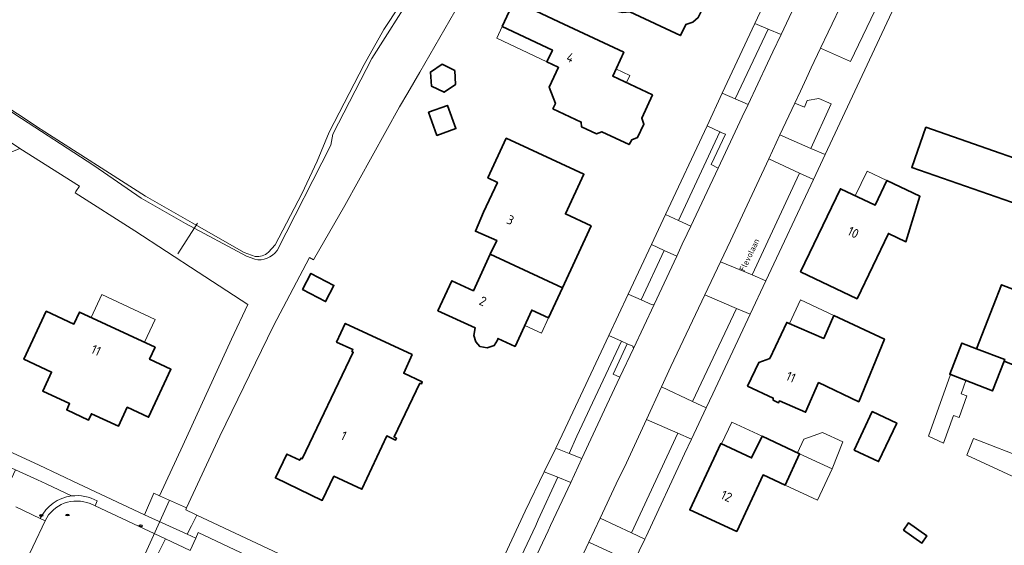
# Model space of a CAD drawing. Header units: metres. Extents: x 149984 to 156489, y 469398 to 478068.
# Tile 560 of 656: x 154015 to 154158, y 474231 to 474307. Entities that reach past the tile are written whole.
import ezdxf
from ezdxf.enums import TextEntityAlignment as Align

# ---------------------------------------------------------------- set-up
doc = ezdxf.new("R2010")
doc.units = ezdxf.units.M
doc.header["$LTSCALE"] = 0.75
for name, color, linetype, lineweight in [('B-WE-GK-BESCHOEIING-G', 252, 'GK-BESCHOEIING-SO', 18), ('B-WE-GR-BEPLANTING_CULTUUR_HEESTERS-GV', 252, 'Continuous', 18), ('B-WE-GR-GRAS-GV', 252, 'Continuous', 13), ('B-WE-IE-MEUBILAIR-S', 252, 'Continuous', 25), ('B-WE-KW-KUNSTWERK_DUIKER-G', 6, 'Continuous', 18), ('B-WE-KW-KUNSTWERK_STUW-G', 6, 'Continuous', 18), ('B-WE-OG-BEBOUWING-GV', 6, 'Continuous', 35), ('B-WE-OG-BEBOUWING-T18', 1, 'Continuous', 18), ('B-WE-OG-BEBOUWING_LUIFEL-GV', 6, 'Continuous', 18), ('B-WE-OG-BEBOUWING_OVERBOUWING-GV', 6, 'Continuous', 18), ('B-WE-OG-TERREIN_BEGROEID-GV', 252, 'Continuous', 18), ('B-WE-OG-TERREIN_ERF-GV', 252, 'Continuous', 18), ('B-WE-OG-TERREIN_OEVER-GV', 252, 'Continuous', 18), ('B-WE-OG-TOPOGRAFIE-T18', 7, 'Continuous', 18), ('B-WE-OG-WATER_SLOOT-GV', 252, 'Continuous', 18), ('B-WE-VH-OPENVERHARDING_BETONSTRAATSTEEN-GV', 252, 'Continuous', 18), ('B-WE-VH-OPENVERHARDING_STRAATBAKSTEEN-GV', 252, 'Continuous', 18), ('B-WE-VH-OPENVERHARDING_TEGEL-GV', 252, 'Continuous', 18)]:
    doc.layers.add(name, color=color, linetype=linetype, lineweight=lineweight)
doc.styles.add('NLCS-ISO', font='NLCS-ISO.ttf')
doc.styles.add('NLCS-ISO-M500-T18', font='NLCS-ISO.ttf', dxfattribs={"height": 0.9})
doc.styles.add('NLCS-ISO-M750-T18', font='NLCS-ISO.ttf', dxfattribs={"height": 1.35})
doc.linetypes.add('GK-BESCHOEIING-SO', pattern='A,18,-3,[1,NLCS.SHX,S=0.6,R=0,X=0,Y=0],-3', length=24)

# ---------------------------------------------------------------- blocks, each defined once
blk = doc.blocks.new('SIE-MEUBILAIR_PUT_KOLK-SO')
blk.add_ellipse((0, 0), major_axis=(1.25, 0), ratio=0.54)
at = {"style": 'NLCS-ISO'}
blk.add_text('klk', height=0.75, dxfattribs=at).set_placement((0.03, 0), align=Align.MIDDLE_CENTER)
blk = doc.blocks.new('SIE-MEUBILAIR_PUT_RIOOLPUT-SO')
blk.add_ellipse((0, 0), major_axis=(1.25, 0), ratio=0.54)
at = {"style": 'NLCS-ISO'}
blk.add_text('ri', height=0.75, dxfattribs=at).set_placement((-0.04, 0.07), align=Align.MIDDLE_CENTER)
blk = doc.blocks.new('SIE-MEUBILAIR_PUT_BRANDKRAAN-SO')
blk.add_ellipse((0, 0), major_axis=(1.25, 0), ratio=0.54)
at = {"style": 'NLCS-ISO'}
blk.add_text('bk', height=0.75, dxfattribs=at).set_placement((0.03, 0), align=Align.MIDDLE_CENTER)

msp = doc.modelspace()

# ---------------------------------------------------------------- linework, layer by layer
at = {"layer": 'B-WE-GK-BESCHOEIING-G', "flags": 128}
for points in [[(154014.821, 474288.272), (154023.508, 474282.808), (154022.984, 474282.052)], [(154022.984, 474282.052), (154022.862, 474281.826), (154031.548, 474276.322), (154040.7, 474270.326), (154047.917, 474265.631), (154045.571, 474260.61), (154038.482, 474245.182), (154035.093, 474237.878)], [(154039.04, 474236.1), (154043.88, 474246.522), (154051.641, 474262.54), (154056.865, 474272.474), (154057.48, 474272.135)]]:
    msp.add_lwpolyline(points, dxfattribs=at)
at = {"layer": 'B-WE-GR-BEPLANTING_CULTUUR_HEESTERS-GV', "flags": 128}
for points in [[(154123.369, 474300.673), (154124.142, 474302.318), (154125.328, 474304.84), (154123.441, 474305.625), (154118.678, 474295.48), (154120.539, 474294.655)], [(154116.202, 474285.44), (154115.188, 474285.97), (154117.294, 474290.362), (154116.518, 474290.672), (154116.441, 474290.709), (154110.428, 474277.821), (154112.223, 474276.988)], [(154105.036, 474266.287), (154106.63, 474265.57), (154106.911, 474265.64), (154110.182, 474272.634), (154108.359, 474273.479)], [(154094.552, 474244.02), (154096.421, 474243.283), (154100.03, 474251.05), (154101.937, 474255.067), (154100.977, 474255.522), (154103.012, 474259.924), (154102.189, 474260.285), (154095.67, 474246.51)], [(154094.807, 474239.808), (154092.938, 474240.555), (154090.095, 474234.37), (154089.718, 474233.55), (154081.34, 474215.73), (154082.106, 474215.392), (154086.495, 474224.728), (154087.53, 474224.243), (154091.522, 474232.76), (154091.889, 474233.552)], [(154035.093, 474237.878), (154034.29, 474238.24), (154032.938, 474235.085), (154039.124, 474232.269), (154039.751, 474233.517), (154040.525, 474235.057), (154040.243, 474235.19), (154038.908, 474235.823), (154039.04, 474236.1)]]:
    msp.add_lwpolyline(points, close=True, dxfattribs=at)
at = {"layer": 'B-WE-GR-GRAS-GV', "flags": 128}
for points in [[(154050.906, 474273.215), (154051.873, 474274.271), (154055.772, 474281.698), (154057.991, 474286.457), (154059.734, 474290.626), (154064.813, 474300.489), (154067.688, 474305.566), (154072.208, 474312.471)], [(153999.108, 474304.134), (154001.133, 474302.139), (154017.787, 474291.112), (154017.938, 474291.018), (154033.087, 474281.37), (154039.872, 474277.495), (154047.406, 474273.202), (154048.998, 474272.604)]]:
    msp.add_lwpolyline(points, dxfattribs=at)
at = {"layer": 'B-WE-GR-GRAS-GV'}
msp.add_lwpolyline([(154048.998, 474272.604, 0.2293875), (154050.906, 474273.215)], format="xyb", dxfattribs=at)
at = {"layer": 'B-WE-KW-KUNSTWERK_DUIKER-G', "flags": 128}
msp.add_lwpolyline([(154029.759, 474222.272), (154036.564, 474237.215)], dxfattribs=at)
at = {"layer": 'B-WE-KW-KUNSTWERK_STUW-G', "flags": 128}
msp.add_lwpolyline([(154037.761, 474273.004), (154040.619, 474277.44)], dxfattribs=at)
at = {"layer": 'B-WE-OG-BEBOUWING-GV', "flags": 128}
for points in [[(154113.793, 474309.32), (154113.365, 474310.3), (154114.125, 474311.931), (154103.04, 474317.14), (154099.638, 474309.894), (154100.094, 474309.67), (154100.616, 474308.828), (154101.413, 474308.234), (154102.383, 474307.997), (154103.361, 474308.141), (154110.727, 474304.68), (154111.492, 474306.297), (154112.516, 474306.594), (154113.322, 474307.291), (154113.778, 474308.253)], [(154106.694, 474296.08), (154100.891, 474298.798), (154102.506, 474302.247), (154093.806, 474306.325), (154086.593, 474309.706), (154084.857, 474305.987), (154092.15, 474302.562), (154091.346, 474300.85), (154092.973, 474300.086), (154093.018, 474300.064), (154091.682, 474297.201), (154092.568, 474294.824), (154092.207, 474294.04), (154096.335, 474292.102), (154096.351, 474291.432), (154098.523, 474290.413), (154099.32, 474290.701), (154103.284, 474288.84), (154103.671, 474289.551), (154104.517, 474289.885), (154105.428, 474291.829), (154105.117, 474292.69)], [(154077.955, 474299.616), (154076.124, 474300.51), (154074.434, 474299.371), (154074.575, 474297.338), (154076.406, 474296.444), (154078.096, 474297.583)], [(154074.144, 474293.529), (154075.373, 474290.168), (154078.132, 474291.176), (154076.904, 474294.538)], [(154146.358, 474291.363), (154144.319, 474285.525), (154163.217, 474278.928), (154163.597, 474280.015), (154167.369, 474278.698), (154169.028, 474283.449)], [(154083.128, 474272.918), (154093.598, 474268.071), (154097.764, 474277.05), (154094.042, 474278.776), (154096.72, 474284.545), (154088.691, 474288.268), (154085.453, 474289.769), (154082.778, 474284.001), (154084.157, 474283.362), (154082.144, 474279.012), (154080.958, 474276.267), (154084.058, 474274.928)], [(154136.371, 474266.468), (154140.919, 474275.951), (154143.449, 474274.737), (154145.481, 474281.338), (154140.696, 474283.633), (154138.973, 474280.04), (154133.957, 474282.446), (154128.178, 474270.397)], [(154093.598, 474268.071), (154083.128, 474272.918), (154080.682, 474267.633), (154077.548, 474269.084), (154075.533, 474264.732), (154080.944, 474262.222), (154080.741, 474261.155), (154081.003, 474260.193), (154081.615, 474259.538), (154082.685, 474259.341), (154083.669, 474259.669), (154084.171, 474260.434), (154084.225, 474260.7), (154086.736, 474259.535), (154089.15, 474264.831), (154091.573, 474263.707)], [(154055.872, 474267.788), (154059.211, 474266.052), (154060.437, 474268.411), (154057.098, 474270.147)], [(154157.71, 474257.406), (154159.281, 474256.791), (154163.003, 474266.297), (154157.357, 474268.508), (154153.713, 474259.201), (154157.812, 474257.656)], [(154034.471, 474259.417), (154023.503, 474264.526), (154022.692, 474262.786), (154018.676, 474264.656), (154015.433, 474257.694), (154019.449, 474255.824), (154018.161, 474253.059), (154022.059, 474251.243), (154021.637, 474250.337), (154024.81, 474248.859), (154025.232, 474249.765), (154029.13, 474247.95), (154030.418, 474250.715), (154033.527, 474249.266), (154036.77, 474256.228), (154033.66, 474257.676)], [(154133.005, 474264.057), (154131.54, 474260.7), (154126.15, 474263.03), (154123.69, 474257.81), (154122.13, 474257.23), (154120.48, 474253.78), (154124.2, 474252.04), (154124.19, 474251.73), (154124.96, 474251.35), (154125.09, 474251.63), (154128.9, 474249.99), (154130.771, 474254.284), (154136.61, 474251.512), (154140.334, 474260.608)], [(154071.808, 474258.357), (154062.074, 474262.882), (154060.82, 474260.183), (154063.178, 474259.087), (154063.039, 474258.798), (154063.237, 474258.703), (154055.806, 474243.225), (154055.608, 474243.32), (154055.47, 474243.032), (154053.608, 474243.924), (154051.941, 474240.446), (154058.74, 474237.188), (154060.427, 474240.71), (154064.48, 474238.811), (154068.103, 474246.544), (154069.388, 474245.943), (154069.519, 474246.223), (154069.171, 474246.401), (154072.918, 474254.208), (154073.118, 474254.114), (154073.252, 474254.404), (154070.553, 474255.659)], [(154157.71, 474257.406), (154157.812, 474257.656), (154153.713, 474259.201), (154151.596, 474260.03), (154149.824, 474255.505), (154156.017, 474253.081)], [(154135.933, 474244.495), (154139.489, 474242.821), (154142.119, 474248.407), (154138.563, 474250.081)], [(154118.92, 474232.68), (154122.72, 474240.89), (154125.92, 474239.42), (154128.03, 474243.97), (154122.6, 474246.51), (154121.05, 474243.36), (154116.57, 474245.44), (154112.08, 474235.82)], [(154143.09, 474232.891), (154145.75, 474231.007), (154146.48, 474232.038), (154143.82, 474233.922)]]:
    msp.add_lwpolyline(points, close=True, dxfattribs=at)
at = {"layer": 'B-WE-OG-BEBOUWING_LUIFEL-GV', "flags": 128}
for points in [[(154092.15, 474302.562), (154092.031, 474302.618), (154084.857, 474305.987), (154084.053, 474304.275), (154091.346, 474300.85)], [(154101.369, 474299.819), (154100.891, 474298.798), (154102.906, 474297.854), (154103.384, 474298.875)], [(154136.108, 474281.414), (154138.973, 474280.04), (154140.696, 474283.633), (154137.831, 474285.007)], [(154025.168, 474263.751), (154032.92, 474260.139), (154034.468, 474263.463), (154026.716, 474267.074)], [(154126.538, 474262.862), (154131.54, 474260.7), (154133.005, 474264.057), (154128.171, 474266.332)], [(154088.134, 474262.603), (154090.543, 474261.486), (154091.573, 474263.707), (154089.15, 474264.831)], [(154149.935, 474255.462), (154146.754, 474246.531), (154148.923, 474245.5), (154150.36, 474249.532), (154151.202, 474249.232), (154152.322, 474252.376), (154151.479, 474252.677), (154152.161, 474254.59)], [(154116.699, 474245.38), (154121.05, 474243.36), (154122.6, 474246.51), (154118.192, 474248.572)], [(154132.756, 474241.759), (154128.03, 474243.97), (154125.92, 474239.42), (154130.631, 474237.216)]]:
    msp.add_lwpolyline(points, close=True, dxfattribs=at)
at = {"layer": 'B-WE-OG-BEBOUWING_OVERBOUWING-GV', "flags": 128}
for points in [[(154128.03, 474243.97), (154132.756, 474241.759), (154134.283, 474245.689), (154131.371, 474247.051), (154128.652, 474246.065), (154127.736, 474244.108)], [(154152.325, 474243.773), (154160.121, 474240.142), (154161.265, 474243.102), (154153.262, 474246.196)]]:
    msp.add_lwpolyline(points, close=True, dxfattribs=at)
at = {"layer": 'B-WE-OG-TERREIN_BEGROEID-GV', "flags": 128}
for points in [[(154131.076, 474302.841), (154135.421, 474300.92), (154141.332, 474313.254), (154141.034, 474313.065), (154140.915, 474313.014), (154140.713, 474313.048), (154137.35, 474314.568), (154136.928, 474314.737), (154136.844, 474314.754), (154136.7, 474314.696), (154132.16, 474305.15)], [(154130.821, 474295.524), (154129.146, 474295.26), (154128.723, 474294.302), (154127.319, 474294.84), (154125.176, 474290.27), (154129.675, 474288.293), (154132.628, 474294.784)], [(154123.541, 474286.762), (154117.99, 474274.85), (154116.563, 474271.841), (154121.149, 474269.914), (154128.011, 474284.706)], [(154112.492, 474251.557), (154118.882, 474265.053), (154114.282, 474267.035), (154109.35, 474256.64), (154107.978, 474253.671)], [(154099.087, 474234.63), (154103.601, 474232.501), (154110.346, 474246.952), (154105.791, 474248.938), (154102.88, 474242.64), (154101.4, 474239.6)], [(154093.1, 474210.28), (154101.923, 474229.072), (154097.43, 474231.118), (154088.71, 474212.62), (154088.643, 474212.361)]]:
    msp.add_lwpolyline(points, close=True, dxfattribs=at)
msp.add_lwpolyline([(154077.505, 474212.433), (154078.51, 474214.697), (154040.722, 474232.541), (154040.359, 474231.707), (154039.574, 474229.902)], dxfattribs=at)
at = {"layer": 'B-WE-OG-TERREIN_ERF-GV', "flags": 128}
for points in [[(154153.605, 474334.155), (154131.733, 474287.389), (154130.036, 474283.777), (154123.134, 474269.08), (154120.846, 474264.207), (154115.45, 474252.65), (154114.485, 474250.623), (154112.327, 474246.088), (154111.3, 474243.93), (154105.756, 474231.94), (154105.583, 474231.566), (154103.931, 474228.158), (154100.07, 474219.87), (154095.41, 474210.13), (154095.86, 474208.96), (154109.43, 474202.64), (154120.32, 474197.51), (154131.58, 474192.24), (154143.55, 474186.67), (154146.49, 474185.26), (154151.89, 474182.73), (154168.746, 474174.917)], [(154081.07, 474220.34), (154088.19, 474235.64), (154090.96, 474241.345), (154092.627, 474244.779), (154093.977, 474247.647), (154100.315, 474261.108), (154103.143, 474267.138), (154106.511, 474274.334), (154108.55, 474278.692), (154114.587, 474291.592), (154116.801, 474296.323), (154121.529, 474306.428), (154126.21, 474316.43)], [(154080.18, 474311.98), (154072.91, 474299.37), (154071.146, 474296.371), (154069.939, 474294.319), (154062.03, 474280.01), (154057.48, 474272.135), (154056.865, 474272.474), (154051.641, 474262.54), (154043.88, 474246.522), (154039.04, 474236.1), (154038.908, 474235.823), (154040.243, 474235.19), (154040.525, 474235.057), (154079.39, 474216.801)], [(154014.38, 474243.806), (154017.639, 474242.329), (154023.37, 474239.6), (154032.938, 474235.085), (154034.29, 474238.24), (154035.093, 474237.878), (154038.482, 474245.182), (154045.571, 474260.61), (154047.917, 474265.631), (154040.7, 474270.326), (154031.548, 474276.322), (154022.862, 474281.826), (154022.984, 474282.052), (154023.508, 474282.808), (154014.821, 474288.272), (154013.579, 474287.763)]]:
    msp.add_lwpolyline(points, dxfattribs=at)
for points in [[(154113.793, 474309.32), (154113.778, 474308.253), (154113.322, 474307.291), (154112.516, 474306.594), (154111.492, 474306.297), (154110.727, 474304.68), (154103.361, 474308.141), (154102.383, 474307.997), (154101.413, 474308.234), (154100.616, 474308.828), (154100.094, 474309.67), (154099.638, 474309.894), (154103.04, 474317.14), (154114.125, 474311.931), (154113.365, 474310.3)], [(154100.891, 474298.798), (154106.694, 474296.08), (154105.117, 474292.69), (154105.428, 474291.829), (154104.517, 474289.885), (154103.671, 474289.551), (154103.284, 474288.84), (154099.32, 474290.701), (154098.523, 474290.413), (154096.351, 474291.432), (154096.335, 474292.102), (154092.207, 474294.04), (154092.568, 474294.824), (154091.682, 474297.201), (154093.018, 474300.064), (154092.973, 474300.086), (154091.346, 474300.85), (154092.15, 474302.562), (154084.857, 474305.987), (154086.593, 474309.706), (154093.806, 474306.325), (154102.506, 474302.247)], [(154077.955, 474299.616), (154078.096, 474297.583), (154076.406, 474296.444), (154074.575, 474297.338), (154074.434, 474299.371), (154076.124, 474300.51)], [(154076.904, 474294.538), (154078.132, 474291.176), (154075.373, 474290.168), (154074.144, 474293.529)], [(154146.358, 474291.363), (154169.028, 474283.449), (154167.369, 474278.698), (154163.597, 474280.015), (154163.217, 474278.928), (154144.319, 474285.525)], [(154089.15, 474264.831), (154086.736, 474259.535), (154084.225, 474260.7), (154084.171, 474260.434), (154083.669, 474259.669), (154082.685, 474259.341), (154081.615, 474259.538), (154081.003, 474260.193), (154080.741, 474261.155), (154080.944, 474262.222), (154075.533, 474264.732), (154077.548, 474269.084), (154080.682, 474267.633), (154083.128, 474272.918), (154084.058, 474274.928), (154080.958, 474276.267), (154082.144, 474279.012), (154084.157, 474283.362), (154082.778, 474284.001), (154085.453, 474289.769), (154088.691, 474288.268), (154096.72, 474284.545), (154094.042, 474278.776), (154097.764, 474277.05), (154093.598, 474268.071), (154091.573, 474263.707)], [(154136.371, 474266.468), (154128.178, 474270.397), (154133.957, 474282.446), (154138.973, 474280.04), (154140.696, 474283.633), (154145.481, 474281.338), (154143.449, 474274.737), (154140.919, 474275.951)], [(154055.872, 474267.788), (154057.098, 474270.147), (154060.437, 474268.411), (154059.211, 474266.052)], [(154153.713, 474259.201), (154157.357, 474268.508), (154163.003, 474266.297), (154159.281, 474256.791), (154157.71, 474257.406), (154156.017, 474253.081), (154149.824, 474255.505), (154151.596, 474260.03)], [(154034.471, 474259.417), (154033.66, 474257.676), (154036.77, 474256.228), (154033.527, 474249.266), (154030.418, 474250.715), (154029.13, 474247.95), (154025.232, 474249.765), (154024.81, 474248.859), (154021.637, 474250.337), (154022.059, 474251.243), (154018.161, 474253.059), (154019.449, 474255.824), (154015.433, 474257.694), (154018.676, 474264.656), (154022.692, 474262.786), (154023.503, 474264.526)], [(154133.005, 474264.057), (154140.334, 474260.608), (154136.61, 474251.512), (154130.771, 474254.284), (154128.9, 474249.99), (154125.09, 474251.63), (154124.96, 474251.35), (154124.19, 474251.73), (154124.2, 474252.04), (154120.48, 474253.78), (154122.13, 474257.23), (154123.69, 474257.81), (154126.15, 474263.03), (154131.54, 474260.7)], [(154062.074, 474262.882), (154071.808, 474258.357), (154070.553, 474255.659), (154073.252, 474254.404), (154073.118, 474254.114), (154072.918, 474254.208), (154069.171, 474246.401), (154069.519, 474246.223), (154069.388, 474245.943), (154068.103, 474246.544), (154064.48, 474238.811), (154060.427, 474240.71), (154058.74, 474237.188), (154051.941, 474240.446), (154053.608, 474243.924), (154055.47, 474243.032), (154055.608, 474243.32), (154055.806, 474243.225), (154063.237, 474258.703), (154063.039, 474258.798), (154063.178, 474259.087), (154060.82, 474260.183)], [(154135.933, 474244.495), (154138.563, 474250.081), (154142.119, 474248.407), (154139.489, 474242.821)], [(154118.92, 474232.68), (154112.08, 474235.82), (154116.57, 474245.44), (154121.05, 474243.36), (154122.6, 474246.51), (154128.03, 474243.97), (154125.92, 474239.42), (154122.72, 474240.89)], [(154143.09, 474232.891), (154143.82, 474233.922), (154146.48, 474232.038), (154145.75, 474231.007)]]:
    msp.add_lwpolyline(points, close=True, dxfattribs=at)
at = {"layer": 'B-WE-OG-TERREIN_OEVER-GV', "flags": 128}
for points in [[(154072.208, 474312.471), (154067.688, 474305.566), (154064.813, 474300.489), (154059.734, 474290.626), (154057.991, 474286.457), (154055.772, 474281.698), (154051.873, 474274.271), (154050.906, 474273.215)], [(153979.485, 474310.968), (153985.24, 474306.876), (153984.929, 474306.359), (153985.049, 474306.29), (153986.519, 474305.429), (153986.689, 474305.329), (153987.08, 474305.1), (153987.138, 474305.193), (153993.76, 474300.16), (154000, 474296.257), (154013.579, 474287.763), (154014.821, 474288.272), (154007.466, 474293.186), (153999.499, 474298.526), (153985.93, 474306.718), (153979.979, 474311.251)], [(154052.164, 474273.456), (154059.968, 474288.777), (154060.264, 474290.38), (154065.952, 474301.367), (154072.093, 474311.063)], [(153998.671, 474304.116), (154000.887, 474302.08), (154002.541, 474300.877), (154008.017, 474297.43), (154014.121, 474293.255), (154025.582, 474285.833), (154032.439, 474281.065), (154038.893, 474277.4), (154047.724, 474272.631), (154048.921, 474272.197)], [(154048.998, 474272.604), (154047.406, 474273.202), (154039.872, 474277.495), (154033.087, 474281.37), (154017.938, 474291.018), (154017.787, 474291.112), (154001.133, 474302.139), (153999.108, 474304.134)]]:
    msp.add_lwpolyline(points, dxfattribs=at)
at = {"layer": 'B-WE-OG-TERREIN_OEVER-GV'}
for points in [[(154048.921, 474272.197, 0.2990022), (154052.164, 474273.456)], [(154050.906, 474273.215, -0.2293875), (154048.998, 474272.604)]]:
    msp.add_lwpolyline(points, format="xyb", dxfattribs=at)
at = {"layer": 'B-WE-OG-WATER_SLOOT-GV', "flags": 128}
for points in [[(154014.821, 474288.272), (154023.508, 474282.808), (154022.984, 474282.052), (154022.862, 474281.826), (154031.548, 474276.322), (154040.7, 474270.326), (154047.917, 474265.631), (154045.571, 474260.61), (154038.482, 474245.182), (154035.093, 474237.878), (154039.04, 474236.1), (154043.88, 474246.522), (154051.641, 474262.54), (154056.865, 474272.474), (154057.48, 474272.135), (154062.03, 474280.01), (154069.939, 474294.319), (154071.146, 474296.371), (154072.91, 474299.37), (154080.18, 474311.98)], [(153979.979, 474311.251), (153985.93, 474306.718), (153999.499, 474298.526), (154007.466, 474293.186), (154014.821, 474288.272)], [(154072.093, 474311.063), (154065.952, 474301.367), (154060.264, 474290.38), (154059.968, 474288.777), (154052.164, 474273.456)], [(154048.921, 474272.197), (154047.724, 474272.631), (154038.893, 474277.4), (154032.439, 474281.065), (154025.582, 474285.833), (154014.121, 474293.255), (154008.017, 474297.43), (154002.541, 474300.877), (154000.887, 474302.08), (153998.671, 474304.116)]]:
    msp.add_lwpolyline(points, dxfattribs=at)
at = {"layer": 'B-WE-OG-WATER_SLOOT-GV'}
msp.add_lwpolyline([(154052.164, 474273.456, -0.2990022), (154048.921, 474272.197)], format="xyb", dxfattribs=at)
at = {"layer": 'B-WE-VH-OPENVERHARDING_BETONSTRAATSTEEN-GV', "flags": 128}
for points in [[(154126.21, 474316.43), (154121.529, 474306.428), (154123.441, 474305.625), (154125.328, 474304.84), (154130.034, 474314.848), (154128.15, 474315.627)], [(154120.539, 474294.655), (154118.678, 474295.48), (154116.801, 474296.323), (154114.587, 474291.592), (154116.441, 474290.709), (154116.518, 474290.672), (154117.294, 474290.362), (154115.188, 474285.97), (154116.202, 474285.44), (154118.326, 474289.951), (154119.7, 474292.87)], [(154131.733, 474287.389), (154129.675, 474288.293), (154125.176, 474290.27), (154123.541, 474286.762), (154128.011, 474284.706), (154130.036, 474283.777)], [(154110.996, 474274.376), (154111.701, 474275.879), (154112.223, 474276.988), (154110.428, 474277.821), (154108.55, 474278.692), (154106.511, 474274.334), (154108.359, 474273.479), (154110.182, 474272.634)], [(154103.919, 474259.243), (154106.911, 474265.64), (154106.63, 474265.57), (154105.036, 474266.287), (154103.143, 474267.138), (154100.315, 474261.108), (154102.189, 474260.285), (154103.012, 474259.924), (154103.84, 474259.56)], [(154105.791, 474248.938), (154110.346, 474246.952), (154112.327, 474246.088), (154114.485, 474250.623), (154112.492, 474251.557), (154107.978, 474253.671)], [(154094.552, 474244.02), (154092.627, 474244.779), (154090.96, 474241.345), (154092.938, 474240.555), (154094.807, 474239.808), (154096.421, 474243.283)], [(154103.601, 474232.501), (154099.087, 474234.63), (154097.43, 474231.118), (154101.923, 474229.072), (154103.931, 474228.158), (154105.583, 474231.566)]]:
    msp.add_lwpolyline(points, close=True, dxfattribs=at)
for points in [[(154088.71, 474212.62), (154097.43, 474231.118), (154099.087, 474234.63), (154101.4, 474239.6), (154102.88, 474242.64), (154105.791, 474248.938), (154107.978, 474253.671), (154109.35, 474256.64), (154114.282, 474267.035), (154116.563, 474271.841), (154117.99, 474274.85), (154123.541, 474286.762), (154125.176, 474290.27), (154127.319, 474294.84), (154128.153, 474296.617), (154129.024, 474298.473), (154129.725, 474299.966), (154131.076, 474302.841), (154132.16, 474305.15), (154136.7, 474314.696)], [(154130.034, 474314.848), (154125.328, 474304.84), (154124.142, 474302.318), (154123.369, 474300.673), (154120.539, 474294.655), (154119.7, 474292.87), (154118.326, 474289.951), (154116.202, 474285.44), (154112.223, 474276.988), (154111.701, 474275.879), (154110.996, 474274.376), (154110.182, 474272.634), (154106.911, 474265.64)], [(154106.911, 474265.64), (154103.919, 474259.243), (154101.937, 474255.067), (154100.03, 474251.05), (154096.421, 474243.283), (154094.807, 474239.808), (154091.889, 474233.552), (154091.522, 474232.76), (154087.53, 474224.243)], [(154018.491, 474234.241), (154017.782, 474234.577), (154014.236, 474236.259)], [(154025.05, 474236.723), (154025.765, 474236.387), (154026.065, 474237.118)], [(154017.782, 474234.577), (154018.491, 474234.241)], [(154011.093, 474229.533), (154015.325, 474227.501), (154016.722, 474230.474), (154018.491, 474234.241)]]:
    msp.add_lwpolyline(points, dxfattribs=at)
at = {"layer": 'B-WE-VH-OPENVERHARDING_BETONSTRAATSTEEN-GV'}
for points in [[(154022.345, 474237.835, 0.2492142), (154017.782, 474234.577)], [(154026.065, 474237.118, 0.162604), (154022.345, 474237.835)], [(154018.491, 474234.241, -0.3927535), (154025.05, 474236.723)]]:
    msp.add_lwpolyline(points, format="xyb", dxfattribs=at)
at = {"layer": 'B-WE-VH-OPENVERHARDING_STRAATBAKSTEEN-GV', "flags": 128}
msp.add_lwpolyline([(154118.882, 474265.053), (154120.846, 474264.207), (154123.134, 474269.08), (154121.149, 474269.914), (154116.563, 474271.841), (154114.282, 474267.035)], close=True, dxfattribs=at)
at = {"layer": 'B-WE-VH-OPENVERHARDING_STRAATBAKSTEEN-GV'}
msp.add_lwpolyline([(154025.05, 474236.723, 0.3927535), (154018.491, 474234.241)], format="xyb", dxfattribs=at)
at = {"layer": 'B-WE-VH-OPENVERHARDING_STRAATBAKSTEEN-GV', "flags": 128}
for points in [[(154022.782, 474227.44), (154022.938, 474227.55), (154023.62, 474228.03), (154023.874, 474228.123), (154024.36, 474228.3), (154025.17, 474228.48), (154025.98, 474228.58), (154026.79, 474228.6), (154027.78, 474228.41), (154028.78, 474228.17), (154033.189, 474225.992), (154035.959, 474231.6), (154025.765, 474236.387), (154025.05, 474236.723)], [(154018.491, 474234.241), (154016.722, 474230.474), (154015.325, 474227.501), (154014.8, 474226.303), (154012.681, 474221.805), (154012.637, 474221.711), (154012.079, 474220.537), (154017.659, 474217.956), (154019.84, 474222.67), (154021.61, 474226.29), (154022.57, 474227.29), (154022.782, 474227.44)], [(154039.574, 474229.902), (154035.959, 474231.6), (154033.189, 474225.992)]]:
    msp.add_lwpolyline(points, dxfattribs=at)
at = {"layer": 'B-WE-VH-OPENVERHARDING_TEGEL-GV', "flags": 128}
for points in [[(154141.332, 474313.254), (154135.421, 474300.92), (154131.076, 474302.841), (154129.725, 474299.966), (154129.024, 474298.473), (154128.153, 474296.617), (154127.319, 474294.84), (154128.723, 474294.302), (154129.146, 474295.26), (154130.821, 474295.524), (154132.628, 474294.784), (154129.675, 474288.293), (154131.733, 474287.389), (154153.605, 474334.155)], [(154032.938, 474235.085), (154023.37, 474239.6), (154017.639, 474242.329), (154014.38, 474243.806), (154011.26, 474245.22), (154007.643, 474246.888), (154006.87, 474245.083), (154009.868, 474243.679), (154009.839, 474243.614), (154014.207, 474241.639), (154017.41, 474240.19), (154018.67, 474239.6), (154022.345, 474237.835)], [(154022.345, 474237.835), (154018.67, 474239.6), (154017.41, 474240.19), (154014.207, 474241.639), (154008.381, 474229.162), (154006.31, 474224.785), (154004.871, 474221.482), (154000.497, 474212.119), (153998.961, 474208.855), (153994.206, 474198.717), (153998.684, 474196.639), (153994.437, 474187.73), (153994.218, 474187.259), (153992.125, 474182.754)], [(154014.236, 474236.259), (154017.782, 474234.577)], [(154026.065, 474237.118), (154025.765, 474236.387), (154035.959, 474231.6), (154039.574, 474229.902), (154040.359, 474231.707), (154039.124, 474232.269), (154032.938, 474235.085)], [(154081.34, 474215.73), (154079.39, 474216.801), (154040.525, 474235.057), (154039.751, 474233.517), (154039.124, 474232.269), (154040.359, 474231.707), (154040.722, 474232.541), (154078.51, 474214.697), (154077.505, 474212.433)]]:
    msp.add_lwpolyline(points, dxfattribs=at)
for points in [[(154123.441, 474305.625), (154121.529, 474306.428), (154116.801, 474296.323), (154118.678, 474295.48)], [(154116.441, 474290.709), (154114.587, 474291.592), (154108.55, 474278.692), (154110.428, 474277.821)], [(154121.149, 474269.914), (154123.134, 474269.08), (154130.036, 474283.777), (154128.011, 474284.706)], [(154103.143, 474267.138), (154105.036, 474266.287), (154108.359, 474273.479), (154106.511, 474274.334)], [(154114.485, 474250.623), (154115.45, 474252.65), (154120.846, 474264.207), (154118.882, 474265.053), (154112.492, 474251.557)], [(154093.977, 474247.647), (154092.627, 474244.779), (154094.552, 474244.02), (154095.67, 474246.51), (154102.189, 474260.285), (154100.315, 474261.108)], [(154103.012, 474259.924), (154100.977, 474255.522), (154101.937, 474255.067), (154103.919, 474259.243), (154103.84, 474259.56)], [(154112.327, 474246.088), (154110.346, 474246.952), (154103.601, 474232.501), (154105.583, 474231.566), (154105.756, 474231.94), (154111.3, 474243.93)], [(154092.938, 474240.555), (154090.96, 474241.345), (154088.19, 474235.64), (154081.07, 474220.34), (154079.39, 474216.801), (154081.34, 474215.73), (154089.718, 474233.55), (154090.095, 474234.37)]]:
    msp.add_lwpolyline(points, close=True, dxfattribs=at)
at = {"layer": 'B-WE-VH-OPENVERHARDING_TEGEL-GV'}
for points in [[(154017.782, 474234.577, -0.2492142), (154022.345, 474237.835)], [(154022.345, 474237.835, -0.162604), (154026.065, 474237.118)]]:
    msp.add_lwpolyline(points, format="xyb", dxfattribs=at)

# ---------------------------------------------------------------- block references
at = {"layer": 'B-WE-IE-MEUBILAIR-S', "xscale": 0.2, "yscale": 0.2, "zscale": 0.2}
for name, p in [('SIE-MEUBILAIR_PUT_BRANDKRAAN-SO', (154017.937, 474235.016)), ('SIE-MEUBILAIR_PUT_RIOOLPUT-SO', (154021.748, 474235.072)), ('SIE-MEUBILAIR_PUT_KOLK-SO', (154032.368, 474233.495))]:
    msp.add_blockref(name, p, dxfattribs=at)

# ---------------------------------------------------------------- texts
at = {"layer": 'B-WE-OG-BEBOUWING-T18', "style": 'NLCS-ISO-M750-T18'}
for s, rotation, p in [('4', 334.9, (154094.749, 474301.465)), ('3', 335.2, (154086.04, 474277.907)), ('10', 333.6, (154135.813, 474276.093)), ('2', 335.1, (154082.054, 474266.116)), ('11', 335.1, (154025.899, 474258.997)), ('11', 336.5, (154126.764, 474255.103)), ('1', 334.4, (154061.858, 474246.588)), ('12', 335, (154117.42, 474237.804))]:
    msp.add_text(s, height=1.35, rotation=rotation, dxfattribs=at).set_placement(p, align=Align.MIDDLE)
at = {"layer": 'B-WE-OG-TOPOGRAFIE-T18', "style": 'NLCS-ISO-M500-T18'}
msp.add_text('Flevolaan', height=0.9, rotation=64.4, dxfattribs=at).set_placement((154120.739, 474272.83), align=Align.MIDDLE)

doc.saveas('drawing.dxf')
